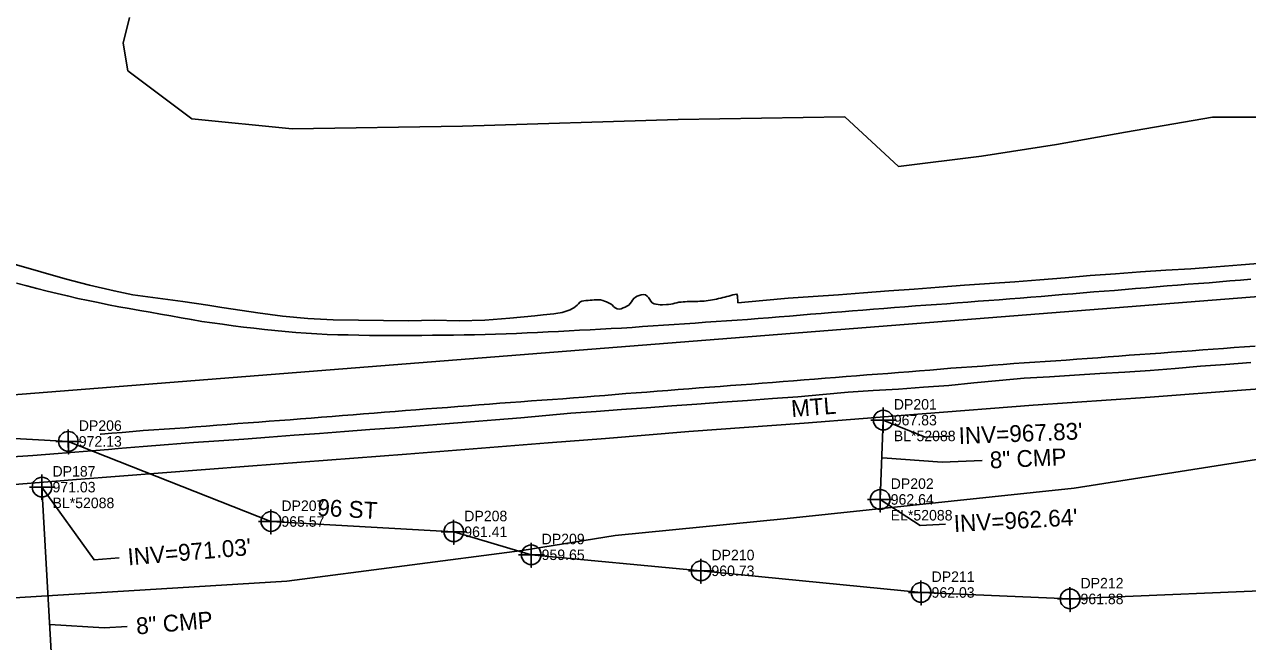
# Model space of a CAD drawing. Extents: x 1182322 to 1186765, y 572295 to 575411.
# Drawn here: x 1184456.8 to 1184747.4, y 573707.4 to 573854 of the extents above; entities that cross this region are included whole.
import ezdxf

# ---------------------------------------------------------------- set-up
doc = ezdxf.new("R2010")
doc.units = 0
for name, color, linetype in [('COGO Default Chain', 7, 'Continuous'), ('Exist Guardrail', 7, 'Continuous'), ('Exist Guardrail Text', 7, 'Continuous'), ('Exist Horizontal Alignment', 7, 'Continuous'), ('Exist Roads EOP', 7, 'Continuous'), ('Exist Roads EOT', 7, 'Continuous'), ('Exist Structure Minor Pipes CMP 8 Inch', 7, 'Continuous'), ('Exist Structure Minor Pipes CMP 8 Inch Cogo Comment', 7, 'Continuous'), ('Exist Structure Minor Pipes CMP 8 Inch Cogo Elevation', 7, 'Continuous'), ('Exist Structure Minor Pipes CMP 8 Inch Cogo Number', 7, 'Continuous'), ('Exist Structure Minor Pipes CMP 8 Inch Cogo Point CELL', 7, 'Continuous'), ('Exist Structure Minor Pipes CMP 8 Inch Invert', 7, 'Continuous'), ('Exist Structure Minor Pipes CMP 8 Inch Leader', 7, 'Continuous'), ('Exist Structure Minor Pipes CMP 8 Inch Text', 7, 'Continuous'), ('Exist Utilities Telephone UG Conduit SUE LOS B', 7, 'Continuous'), ('Exist Utilities Telephone UG Conduit SUE LOS B Cogo Elevation', 7, 'Continuous'), ('Exist Utilities Telephone UG Conduit SUE LOS B Cogo Number', 7, 'Continuous'), ('Exist Utilities Telephone UG Conduit SUE LOS B Cogo Point CELL', 7, 'Continuous'), ('Exist Utilities Telephone UG Conduit SUE LOS B Text', 7, 'Continuous'), ('Exist Vegetation Woods Line', 7, 'Continuous')]:
    doc.layers.add(name, color=color, linetype=linetype)

msp = doc.modelspace()

# ---------------------------------------------------------------- linework, layer by layer
at = {"layer": 'COGO Default Chain'}
msp.add_line((1184314.88, 573754.98), (1184895.31, 573800.93), dxfattribs=at)
at = {"layer": 'Exist Guardrail'}
for points in [[(1185117.88, 573790.32), (1185084.03, 573789.38), (1185056.74, 573788.27), (1185030.15, 573786.97), (1185008.24, 573785.66), (1184984.92, 573784.41), (1184958.75, 573782.63), (1184939.11, 573781.23), (1184913.28, 573779.4), (1184890.07, 573777.86), (1184868.74, 573776.28), (1184850.59, 573775.01), (1184830.97, 573773.4), (1184808.46, 573771.76), (1184780.42, 573769.59), (1184746.98, 573767.19), (1184724.28, 573765.46), (1184696.48, 573763.55), (1184670.09, 573761.5), (1184642.01, 573759.29), (1184614.6, 573757.31), (1184594.84, 573755.66)], [(1184594.84, 573755.66), (1184581.2, 573754.58), (1184547.52, 573751.95), (1184509.98, 573749.08), (1184469.15, 573745.92), (1184435.77, 573743.21), (1184410.17, 573741.05), (1184381.08, 573737.92), (1184359.98, 573734.84), (1184343.19, 573731.95), (1184332.72, 573729), (1184325.59, 573725.67), (1184320.11, 573721.72), (1184312.32, 573714.54), (1184307.06, 573708.76), (1184300.35, 573700.18), (1184274.63, 573665.56), (1184242.6, 573621.44), (1184211.01, 573578.54), (1184178.56, 573533.74), (1184149.85, 573494.36), (1184125.97, 573461.42), (1184110.36, 573439.47)]]:
    msp.add_lwpolyline(points, dxfattribs=at)
at = {"layer": 'Exist Horizontal Alignment'}
msp.add_line((1184314.88, 573754.98), (1184895.31, 573800.93), dxfattribs=at)
at = {"layer": 'Exist Roads EOP'}
for points in [[(1184406.39, 573828.48), (1184408.99, 573823.08), (1184412.61, 573818.3), (1184417.05, 573814.27), (1184421.79, 573810.6), (1184426.89, 573807.44), (1184432.28, 573804.81), (1184437.77, 573802.38), (1184443.39, 573800.3), (1184449.1, 573798.47), (1184454.89, 573796.88), (1184460.66, 573795.25), (1184466.43, 573793.58), (1184472.23, 573792.08), (1184478.07, 573790.71), (1184482.52, 573789.78)], [(1184626.27, 573787.89), (1184632.25, 573788.45), (1184638.22, 573788.96), (1184644.21, 573789.35), (1184650.19, 573789.75), (1184656.17, 573790.29), (1184662.15, 573790.73), (1184668.14, 573791.15), (1184674.12, 573791.63), (1184680.1, 573792.06), (1184686.09, 573792.44), (1184692.07, 573792.89), (1184698.05, 573793.35), (1184704.03, 573793.86), (1184710.01, 573794.39), (1184715.99, 573794.81), (1184721.98, 573795.23), (1184727.96, 573795.62), (1184733.95, 573795.96), (1184739.93, 573796.46), (1184745.91, 573796.94), (1184751.9, 573797.39)], [(1184482.53, 573789.78), (1184488.49, 573788.98), (1184494.37, 573788.18), (1184500.31, 573787.32), (1184503.63, 573786.8), (1184506.34, 573786.38), (1184512.18, 573785.47), (1184518.1, 573784.71), (1184524.13, 573784.13), (1184530.13, 573783.86), (1184536.12, 573783.78), (1184542.11, 573783.69), (1184548.11, 573783.58), (1184554.11, 573783.73), (1184560.03, 573783.61), (1184566.13, 573783.74), (1184572.13, 573784.25), (1184578.04, 573784.77), (1184580.05, 573785)], [(1184580.05, 573785), (1184582.55, 573785.3), (1184583.03, 573785.37), (1184583.52, 573785.43), (1184584.02, 573785.5), (1184584.51, 573785.61), (1184584.99, 573785.73), (1184585.47, 573785.87), (1184585.94, 573786.04), (1184586.4, 573786.24), (1184586.84, 573786.46), (1184587.27, 573786.72), (1184587.68, 573787), (1184588.07, 573787.32), (1184588.41, 573787.68), (1184588.74, 573788.06), (1184589.19, 573788.27), (1184589.68, 573788.35), (1184590.18, 573788.4), (1184590.68, 573788.45), (1184591.18, 573788.49), (1184591.68, 573788.53), (1184592.17, 573788.56), (1184592.67, 573788.6), (1184593.17, 573788.62), (1184593.67, 573788.59), (1184594.16, 573788.47), (1184594.63, 573788.31), (1184595.1, 573788.13), (1184595.55, 573787.91), (1184595.98, 573787.66), (1184596.39, 573787.37), (1184596.76, 573787.04), (1184597.13, 573786.71), (1184597.57, 573786.47), (1184598.06, 573786.39), (1184598.55, 573786.49), (1184599.02, 573786.67), (1184599.47, 573786.87), (1184599.92, 573787.09), (1184600.35, 573787.34), (1184600.7, 573787.7), (1184600.97, 573788.12), (1184601.24, 573788.54), (1184601.56, 573788.92), (1184601.95, 573789.23), (1184602.39, 573789.47), (1184602.85, 573789.66), (1184603.33, 573789.79), (1184603.83, 573789.85), (1184604.32, 573789.77), (1184604.74, 573789.5), (1184605.06, 573789.12), (1184605.33, 573788.7), (1184605.63, 573788.3), (1184605.93, 573787.91), (1184606.36, 573787.66), (1184606.85, 573787.55), (1184607.34, 573787.47), (1184607.84, 573787.44), (1184608.34, 573787.44), (1184609.34, 573787.46), (1184609.84, 573787.5), (1184610.33, 573787.57), (1184610.82, 573787.66), (1184611.31, 573787.79), (1184611.79, 573787.92), (1184612.28, 573788.02), (1184612.78, 573788.08), (1184613.27, 573788.12), (1184613.77, 573788.14), (1184614.27, 573788.16), (1184614.77, 573788.18), (1184615.27, 573788.19), (1184615.77, 573788.21), (1184616.27, 573788.22), (1184616.77, 573788.23), (1184617.27, 573788.24), (1184617.77, 573788.27), (1184618.27, 573788.31), (1184618.77, 573788.35), (1184619.26, 573788.42), (1184619.76, 573788.49), (1184620.25, 573788.58), (1184620.74, 573788.68), (1184621.23, 573788.78), (1184621.72, 573788.89), (1184622.2, 573789.01), (1184622.69, 573789.13), (1184623.17, 573789.25), (1184623.65, 573789.37), (1184624.14, 573789.5), (1184624.62, 573789.62), (1184625.11, 573789.75), (1184625.59, 573789.88), (1184626.07, 573789.96), (1184626.21, 573789.48), (1184626.23, 573788.98), (1184626.24, 573788.48), (1184626.26, 573787.98), (1184626.26, 573787.88)], [(1184748.18, 573773.68), (1184742.19, 573773.24), (1184736.21, 573772.79), (1184730.23, 573772.31), (1184724.25, 573771.83), (1184718.27, 573771.42), (1184712.28, 573771.06), (1184706.26, 573770.7), (1184700.3, 573770.33), (1184694.32, 573769.94), (1184688.34, 573769.39), (1184682.37, 573768.83), (1184676.4, 573768.26), (1184670.41, 573767.81), (1184664.43, 573767.4), (1184658.44, 573767.02), (1184652.46, 573766.61), (1184646.48, 573766.06), (1184640.5, 573765.56), (1184634.52, 573765.12), (1184628.54, 573764.67), (1184622.55, 573764.24), (1184616.57, 573763.81), (1184610.59, 573763.39), (1184604.6, 573762.95), (1184598.62, 573762.51), (1184592.64, 573762.06), (1184586.61, 573761.64), (1184580.68, 573761.07), (1184574.71, 573760.54), (1184568.73, 573760.06), (1184562.75, 573759.6), (1184556.76, 573759.13), (1184550.78, 573758.67), (1184544.8, 573758.21), (1184538.82, 573757.76), (1184532.84, 573757.3), (1184526.86, 573756.84), (1184520.87, 573756.39), (1184514.89, 573755.93), (1184508.91, 573755.47), (1184502.93, 573755.06), (1184496.94, 573754.65), (1184490.96, 573754.2), (1184484.98, 573753.73), (1184479, 573753.22), (1184476.71, 573753.02)], [(1184476.7, 573753.02), (1184470.72, 573752.54), (1184464.74, 573752.06), (1184458.76, 573751.58), (1184452.77, 573751.18), (1184446.78, 573750.84), (1184440.79, 573750.5), (1184434.8, 573750.16), (1184428.81, 573749.82), (1184422.83, 573749.32), (1184416.85, 573748.81), (1184410.88, 573748.3), (1184404.9, 573747.79), (1184398.91, 573747.37), (1184392.93, 573746.96), (1184386.94, 573746.56), (1184385.54, 573746.47)]]:
    msp.add_lwpolyline(points, dxfattribs=at)
at = {"layer": 'Exist Roads EOT'}
for points in [[(1184454.88, 573792.57), (1184457.29, 573791.91), (1184459.71, 573791.27), (1184462.13, 573790.67), (1184464.56, 573790.08), (1184466.58, 573789.61)], [(1184748.2, 573793.5), (1184745.71, 573793.29), (1184743.22, 573793.08), (1184740.73, 573792.87), (1184738.24, 573792.66), (1184735.74, 573792.48), (1184733.25, 573792.29), (1184730.76, 573792.1), (1184728.27, 573791.91), (1184725.78, 573791.69), (1184723.29, 573791.47), (1184720.8, 573791.25), (1184718.31, 573791.03), (1184715.81, 573790.85), (1184713.32, 573790.66), (1184710.83, 573790.47), (1184708.33, 573790.28), (1184705.84, 573790.06), (1184703.35, 573789.84), (1184700.86, 573789.62), (1184698.37, 573789.4), (1184695.88, 573789.2), (1184693.39, 573789.01), (1184690.9, 573788.82), (1184688.41, 573788.62), (1184685.91, 573788.43), (1184683.42, 573788.24), (1184680.93, 573788.05), (1184678.44, 573787.86), (1184675.94, 573787.67), (1184673.45, 573787.49), (1184670.96, 573787.31), (1184668.46, 573787.13), (1184665.97, 573786.93), (1184663.48, 573786.74), (1184660.99, 573786.54), (1184658.49, 573786.35), (1184656, 573786.15), (1184653.51, 573785.96), (1184651.02, 573785.76), (1184648.53, 573785.56), (1184646.04, 573785.35), (1184643.55, 573785.15), (1184641.05, 573784.94), (1184638.56, 573784.74), (1184636.07, 573784.54), (1184633.58, 573784.34), (1184631.09, 573784.14), (1184628.6, 573783.95), (1184626.1, 573783.77), (1184623.61, 573783.6), (1184621.12, 573783.42), (1184618.62, 573783.25), (1184616.13, 573783.08), (1184613.63, 573782.9), (1184611.14, 573782.73), (1184608.65, 573782.56), (1184606.15, 573782.39), (1184603.66, 573782.22), (1184601.17, 573782.05), (1184598.67, 573781.88), (1184596.18, 573781.75), (1184593.68, 573781.61), (1184591.18, 573781.48), (1184588.69, 573781.35), (1184586.19, 573781.22), (1184583.69, 573781.1), (1184581.2, 573780.97), (1184578.7, 573780.85), (1184576.2, 573780.74), (1184573.71, 573780.63), (1184571.21, 573780.53), (1184568.71, 573780.42), (1184566.21, 573780.37), (1184563.71, 573780.31), (1184561.21, 573780.25), (1184558.72, 573780.2), (1184556.22, 573780.18), (1184553.72, 573780.17), (1184551.22, 573780.15), (1184548.72, 573780.14), (1184546.22, 573780.13), (1184543.72, 573780.13), (1184541.22, 573780.13), (1184538.72, 573780.13), (1184536.22, 573780.17), (1184533.72, 573780.24), (1184531.22, 573780.31), (1184528.72, 573780.38), (1184526.23, 573780.52), (1184523.73, 573780.69), (1184521.24, 573780.86), (1184518.75, 573781.03), (1184516.26, 573781.27), (1184513.78, 573781.56), (1184511.29, 573781.84), (1184508.81, 573782.12), (1184506.33, 573782.45), (1184503.86, 573782.79), (1184501.38, 573783.14), (1184498.91, 573783.48), (1184496.44, 573783.89), (1184493.98, 573784.32), (1184491.52, 573784.76), (1184489.06, 573785.2), (1184486.6, 573785.64), (1184484.14, 573786.07), (1184481.68, 573786.51), (1184479.21, 573786.95), (1184476.76, 573787.43), (1184474.31, 573787.94), (1184471.87, 573788.45), (1184469.42, 573788.95), (1184466.98, 573789.51), (1184466.59, 573789.61)], [(1184749.2, 573777.62), (1184746.71, 573777.43), (1184744.21, 573777.23), (1184741.72, 573777.04), (1184739.23, 573776.86), (1184736.73, 573776.68), (1184734.24, 573776.5), (1184731.75, 573776.32), (1184729.26, 573776.14), (1184726.76, 573775.95), (1184724.27, 573775.77), (1184721.78, 573775.6), (1184719.28, 573775.43), (1184716.79, 573775.24), (1184714.3, 573775.03), (1184711.8, 573774.84), (1184709.31, 573774.65), (1184706.82, 573774.46), (1184704.33, 573774.29), (1184701.83, 573774.12), (1184699.34, 573773.95), (1184696.84, 573773.79), (1184694.35, 573773.61), (1184691.86, 573773.43), (1184689.36, 573773.24), (1184686.87, 573773.05), (1184684.38, 573772.86), (1184681.89, 573772.68), (1184679.39, 573772.5), (1184676.9, 573772.32), (1184674.41, 573772.11), (1184671.92, 573771.89), (1184669.43, 573771.69), (1184666.93, 573771.51), (1184664.44, 573771.32), (1184661.95, 573771.12), (1184659.46, 573770.93), (1184656.96, 573770.74), (1184654.47, 573770.55), (1184651.98, 573770.36), (1184649.49, 573770.16), (1184647, 573769.96), (1184644.5, 573769.76), (1184642.01, 573769.56), (1184639.52, 573769.36), (1184637.03, 573769.16), (1184634.54, 573768.96), (1184632.05, 573768.77), (1184629.55, 573768.58), (1184627.06, 573768.4), (1184624.57, 573768.21), (1184622.08, 573768.02), (1184619.58, 573767.83), (1184617.09, 573767.65), (1184614.6, 573767.45), (1184612.11, 573767.25), (1184609.61, 573767.06), (1184607.12, 573766.86), (1184604.63, 573766.67), (1184602.14, 573766.48), (1184599.64, 573766.3), (1184597.15, 573766.1), (1184594.66, 573765.89), (1184592.17, 573765.69), (1184589.68, 573765.48), (1184587.19, 573765.28), (1184584.69, 573765.1), (1184582.2, 573764.93), (1184579.71, 573764.75), (1184577.22, 573764.56), (1184574.72, 573764.37), (1184572.23, 573764.2), (1184569.74, 573764.02), (1184567.24, 573763.82), (1184564.75, 573763.62), (1184562.26, 573763.43), (1184559.77, 573763.23), (1184557.28, 573763.03), (1184554.78, 573762.85), (1184552.29, 573762.67), (1184549.8, 573762.48), (1184547.31, 573762.27), (1184544.82, 573762.06), (1184542.33, 573761.86), (1184539.83, 573761.66), (1184537.34, 573761.46), (1184534.85, 573761.28), (1184532.36, 573761.08), (1184529.86, 573760.89), (1184527.37, 573760.7), (1184524.88, 573760.5), (1184522.39, 573760.3), (1184519.9, 573760.11), (1184517.4, 573759.92), (1184514.91, 573759.73), (1184512.42, 573759.54), (1184509.93, 573759.36), (1184507.43, 573759.17), (1184504.94, 573758.98), (1184502.45, 573758.78), (1184499.96, 573758.59), (1184497.47, 573758.39), (1184494.97, 573758.19), (1184492.48, 573758), (1184489.99, 573757.82), (1184487.49, 573757.66), (1184485, 573757.5), (1184482.51, 573757.29), (1184480.02, 573757.09), (1184477.53, 573756.89), (1184475.03, 573756.69), (1184474.76, 573756.67)]]:
    msp.add_lwpolyline(points, dxfattribs=at)
at = {"layer": 'Exist Structure Minor Pipes CMP 8 Inch'}
for p, q in [((1184660.84, 573760), (1184660.1, 573741.15)), ((1184460.93, 573744.08), (1184463.34, 573700.66))]:
    msp.add_line(p, q, dxfattribs=at)
at = {"layer": 'Exist Structure Minor Pipes CMP 8 Inch Cogo Point CELL'}
for points in [[(1184660.84, 573763), (1184660.84, 573757), (1184660.84, 573760), (1184663.84, 573760), (1184657.84, 573760)], [(1184460.93, 573747.08), (1184460.93, 573741.08), (1184460.93, 573744.08), (1184463.93, 573744.08), (1184457.93, 573744.08)], [(1184660.1, 573744.15), (1184660.1, 573738.15), (1184660.1, 573741.15), (1184663.1, 573741.15), (1184657.1, 573741.15)]]:
    msp.add_lwpolyline(points, dxfattribs=at)
for centre in [(1184660.84, 573760), (1184460.93, 573744.08), (1184660.1, 573741.15)]:
    msp.add_circle(centre, 2.34, dxfattribs=at)
at = {"layer": 'Exist Structure Minor Pipes CMP 8 Inch Invert'}
for points in [[(1184660.84, 573760), (1184670.76, 573755.96), (1184676.75, 573756.2)], [(1184660.1, 573741.15), (1184669.61, 573734.97), (1184675.6, 573735.29)]]:
    msp.add_lwpolyline(points, dxfattribs=at)
at = {"layer": 'Exist Structure Minor Pipes CMP 8 Inch Leader'}
for points in [[(1184660.66, 573751.08), (1184674.85, 573750), (1184684.34, 573750.39)], [(1184460.93, 573744.08), (1184473.31, 573726.79), (1184479.29, 573727.29)], [(1184462.81, 573711.46), (1184475.7, 573710.63), (1184481.16, 573710.92)]]:
    msp.add_lwpolyline(points, dxfattribs=at)
at = {"layer": 'Exist Utilities Telephone UG Conduit SUE LOS B'}
msp.add_lwpolyline([(1184322.33, 573794.9), (1184362.8, 573773.9), (1184420.45, 573757.53), (1184467.17, 573754.95), (1184515.32, 573735.91), (1184558.77, 573733.46), (1184577.16, 573728), (1184617.5, 573724.19), (1184669.81, 573719.04), (1184705.2, 573717.51), (1184761.61, 573719.92)], dxfattribs=at)
at = {"layer": 'Exist Utilities Telephone UG Conduit SUE LOS B Cogo Point CELL'}
for points in [[(1184467.16, 573757.77), (1184467.19, 573751.95), (1184467.17, 573754.95), (1184470.19, 573754.95), (1184464.19, 573754.95)], [(1184515.31, 573738.73), (1184515.34, 573732.91), (1184515.32, 573735.91), (1184518.34, 573735.91), (1184512.34, 573735.91)], [(1184558.75, 573736.28), (1184558.78, 573730.46), (1184558.77, 573733.46), (1184561.78, 573733.46), (1184555.78, 573733.46)], [(1184577.15, 573730.81), (1184577.18, 573725), (1184577.16, 573728), (1184580.18, 573728), (1184574.18, 573728)], [(1184617.49, 573727.01), (1184617.52, 573721.19), (1184617.5, 573724.19), (1184620.52, 573724.19), (1184614.52, 573724.19)], [(1184669.8, 573721.85), (1184669.83, 573716.04), (1184669.81, 573719.04), (1184672.83, 573719.04), (1184666.83, 573719.04)], [(1184705.19, 573720.32), (1184705.22, 573714.51), (1184705.2, 573717.51), (1184708.22, 573717.51), (1184702.22, 573717.51)]]:
    msp.add_lwpolyline(points, dxfattribs=at)
for centre in [(1184467.19, 573754.95), (1184515.34, 573735.91), (1184558.78, 573733.46), (1184577.18, 573728), (1184617.52, 573724.19), (1184669.83, 573719.04), (1184705.22, 573717.51)]:
    msp.add_circle(centre, 2.34, dxfattribs=at)
at = {"layer": 'Exist Vegetation Woods Line'}
for points in [[(1184480.21, 573849.6), (1184481.72, 573855.74)], [(1184651.73, 573832.06), (1184612.09, 573831.49), (1184560.82, 573829.91), (1184520.35, 573829.26), (1184496.51, 573831.65), (1184481.29, 573843.03), (1184480.21, 573849.6)], [(1184770, 573832.03), (1184739.09, 573831.99), (1184718.39, 573828.41), (1184702.02, 573825.54), (1184684.16, 573822.73), (1184664.44, 573820.29), (1184651.73, 573832.06)], [(1184575.02, 573729.05), (1184597.15, 573732.62), (1184637.97, 573736.65), (1184706.19, 573743.8), (1184765.1, 573753.09), (1184813.5, 573755.42), (1184873.05, 573752.61), (1184920.1, 573754.56), (1184952.91, 573761.14), (1185024.52, 573770.05), (1185065.05, 573766.23), (1185104.79, 573771.63), (1185125.52, 573775.21), (1185166.8, 573773.18), (1185213.51, 573768.99), (1185272.49, 573771.32), (1185349.48, 573766.46), (1185397.23, 573756.66)], [(1184428.35, 573532.1), (1184403.72, 573573.78), (1184384.15, 573614.08), (1184368.48, 573629.2), (1184348.41, 573639.47), (1184327.32, 573630.13), (1184286.8, 573598.15), (1184228.4, 573520.48), (1184187.73, 573488.6), (1184178.44, 573486.8), (1184174.62, 573488.17), (1184234.18, 573569.36), (1184276, 573620.06), (1184320.6, 573682.94), (1184353.74, 573705.58), (1184429.72, 573716.26), (1184519.09, 573721.7), (1184575.02, 573729.05)]]:
    msp.add_lwpolyline(points, dxfattribs=at)

# ---------------------------------------------------------------- texts
at = {"layer": 'Exist Guardrail Text'}
msp.add_text('MTL', height=4, rotation=4.5021, dxfattribs=at).set_placement((1184639.1, 573760.71))
at = {"layer": 'Exist Structure Minor Pipes CMP 8 Inch Cogo Comment'}
for s, p in [('BL*52088', (1184663.34, 573755)), ('BL*52088', (1184463.43, 573739.08)), ('EL*52088', (1184662.6, 573736.15))]:
    msp.add_text(s, height=2.5, dxfattribs=at).set_placement(p)
at = {"layer": 'Exist Structure Minor Pipes CMP 8 Inch Cogo Elevation'}
for s, p in [('967.83', (1184663.34, 573758.75)), ('971.03', (1184463.43, 573742.83)), ('962.64', (1184662.6, 573739.9))]:
    msp.add_text(s, height=2.5, dxfattribs=at).set_placement(p)
at = {"layer": 'Exist Structure Minor Pipes CMP 8 Inch Cogo Number'}
for s, p in [('DP201', (1184663.34, 573762.5)), ('DP187', (1184463.43, 573746.58)), ('DP202', (1184662.6, 573743.65))]:
    msp.add_text(s, height=2.5, dxfattribs=at).set_placement(p)
at = {"layer": 'Exist Structure Minor Pipes CMP 8 Inch Invert'}
for s, rotation, p in [("INV=967.83'", 2.2652, (1184678.83, 573754.28)), ("INV=962.64'", 3.0996, (1184677.7, 573733.4)), ("INV=971.03'", 4.8239, (1184481.45, 573725.47))]:
    msp.add_text(s, height=4, rotation=rotation, dxfattribs=at).set_placement(p)
at = {"layer": 'Exist Structure Minor Pipes CMP 8 Inch Text'}
for rotation, p in [(2.5739, (1184686.23, 573748.51)), (4.9222, (1184483.47, 573709.04))]:
    msp.add_text('8" CMP', height=4, rotation=rotation, dxfattribs=at).set_placement(p)
at = {"layer": 'Exist Utilities Telephone UG Conduit SUE LOS B Cogo Elevation'}
for s, p in [('972.13', (1184469.67, 573753.7)), ('965.57', (1184517.82, 573734.66)), ('961.41', (1184561.27, 573732.21)), ('959.65', (1184579.66, 573726.75)), ('960.73', (1184620, 573722.94)), ('962.03', (1184672.31, 573717.79)), ('961.88', (1184707.7, 573716.26))]:
    msp.add_text(s, height=2.5, dxfattribs=at).set_placement(p)
at = {"layer": 'Exist Utilities Telephone UG Conduit SUE LOS B Cogo Number'}
for s, p in [('DP206', (1184469.67, 573757.45)), ('DP207', (1184517.82, 573738.41)), ('DP208', (1184561.27, 573735.96)), ('DP209', (1184579.66, 573730.5)), ('DP210', (1184620, 573726.69)), ('DP211', (1184672.31, 573721.54)), ('DP212', (1184707.7, 573720.01))]:
    msp.add_text(s, height=2.5, dxfattribs=at).set_placement(p)
at = {"layer": 'Exist Utilities Telephone UG Conduit SUE LOS B Text'}
msp.add_text('96 ST', height=4, rotation=356.7729, dxfattribs=at).set_placement((1184526.26, 573737.3))

doc.saveas('drawing.dxf')
